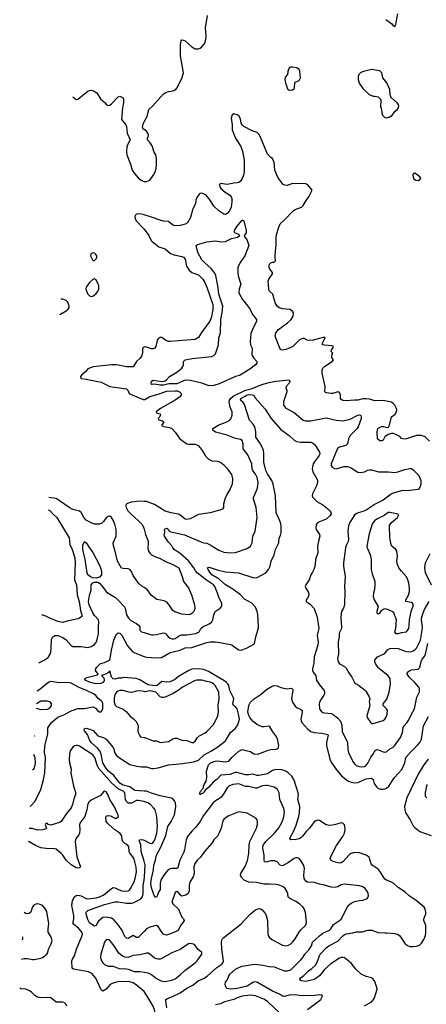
# Model space of a CAD drawing. Header units: inches. Extents: x 1682530 to 1839546, y 640742 to 791647.
# Tile 413 of 656: x 1688517 to 1693366, y 763371 to 775102. Entities that reach past the tile are written whole.
import ezdxf

# ---------------------------------------------------------------- set-up
doc = ezdxf.new("R2010")
doc.units = ezdxf.units.IN
doc.header["$MEASUREMENT"] = 0
for name, color, linetype in [('B6786', 7, 'Continuous'), ('B6787', 7, 'Continuous'), ('B6796', 7, 'Continuous'), ('B6797', 7, 'Continuous')]:
    doc.layers.add(name, color=color, linetype=linetype)

msp = doc.modelspace()

# ---------------------------------------------------------------- linework, layer by layer
at = {"layer": 'B6786', "color": 5}
for points, elevation in [([(1690000, 768337), (1689974, 768354), (1689933, 768390), (1689870, 768482), (1689849, 768529), (1689830, 768551), (1689810, 768561), (1689750, 768562), (1689729, 768569), (1689685, 768650), (1689655, 768770), (1689634, 768834), (1689633, 768870), (1689667, 768950), (1689669, 769030), (1689652, 769092), (1689630, 769141), (1689610, 769173), (1689590, 769188), (1689570, 769185), (1689550, 769166), (1689518, 769122), (1689497, 769103), (1689469, 769091), (1689410, 769091), (1689360, 769110), (1689310, 769140), (1689282, 769170), (1689249, 769229), (1689230, 769248), (1689150, 769266), (1689107, 769290), (1688950, 769397), (1688865, 769409)], 880), ([(1690000, 769363), (1689950, 769366), (1689847, 769353), (1689801, 769339), (1689788, 769330), (1689784, 769316), (1689786, 769290), (1689807, 769250), (1689845, 769210), (1689935, 769130), (1689972, 769090), (1689994, 769054), (1690000, 769033)], 880), ([(1688857, 769264), (1688876, 769256), (1688915, 769210), (1688959, 769170), (1689106, 768930), (1689115, 768850), (1689144, 768790), (1689173, 768690), (1689179, 768630), (1689171, 768430), (1689196, 768370), (1689203, 768250), (1689227, 768170), (1689242, 768062), (1689259, 768010), (1689257, 767990), (1689232, 767970), (1689216, 767964), (1689084, 767936), (1689030, 767919), (1688970, 767932), (1688878, 767970), (1688830, 767996), (1688782, 768011)], 880), ([(1688747, 767440), (1688810, 767471), (1688855, 767505), (1688879, 767541), (1688888, 767570), (1688893, 767610), (1688898, 767722), (1688911, 767749), (1688935, 767765), (1688970, 767766), (1689030, 767742), (1689072, 767712), (1689130, 767648), (1689150, 767635), (1689247, 767633), (1689330, 767624), (1689370, 767636), (1689410, 767659), (1689432, 767688), (1689446, 767734), (1689455, 767790), (1689456, 767870), (1689462, 767930), (1689456, 767950), (1689410, 768002), (1689390, 768035), (1689345, 768130), (1689339, 768170), (1689350, 768243), (1689368, 768310), (1689371, 768370), (1689388, 768392), (1689410, 768402), (1689450, 768399), (1689470, 768389), (1689498, 768358), (1689547, 768290), (1689570, 768268), (1689658, 768218), (1689700, 768180), (1689766, 768106), (1689773, 768090), (1689790, 768010), (1689815, 767970), (1689844, 767944), (1689909, 767910), (1689934, 767890), (1689948, 767870), (1689951, 767830), (1689971, 767810), (1690000, 767801)], 860), ([(1690000, 767207), (1689950, 767238), (1689907, 767253), (1689754, 767266), (1689730, 767257), (1689690, 767257), (1689650, 767247), (1689630, 767249), (1689612, 767270), (1689590, 767345), (1689576, 767324), (1689553, 767307), (1689491, 767290), (1689519, 767259), (1689524, 767230), (1689515, 767210), (1689485, 767195), (1689450, 767190), (1689410, 767193), (1689349, 767210), (1689307, 767230), (1689289, 767250), (1689317, 767263), (1689445, 767295), (1689454, 767310), (1689441, 767321), (1689419, 767350), (1689425, 767370), (1689438, 767390), (1689479, 767430), (1689530, 767445), (1689587, 767473), (1689595, 767490), (1689610, 767590), (1689640, 767710), (1689670, 767783), (1689690, 767799), (1689710, 767794), (1689736, 767770), (1689804, 767644), (1689829, 767609), (1689858, 767578), (1689883, 767563), (1689990, 767520), (1690000, 767517)], 840), ([(1688645, 765728), (1688650, 765736), (1688700, 765790), (1688769, 765930), (1688800, 766050), (1688815, 766130), (1688823, 766310), (1688812, 766370), (1688817, 766450), (1688853, 766590), (1688853, 766667), (1688895, 766730), (1688970, 766794), (1689050, 766825), (1689130, 766867), (1689210, 766897), (1689290, 766897), (1689370, 766913), (1689394, 766914), (1689420, 766900), (1689450, 766868), (1689470, 766854), (1689490, 766855), (1689507, 766890), (1689510, 766950), (1689504, 766970), (1689490, 766987), (1689454, 767014), (1689425, 767050), (1689397, 767070), (1689315, 767110), (1689225, 767145), (1689130, 767196), (1689090, 767205), (1688990, 767201), (1688890, 767216), (1688870, 767211), (1688850, 767199), (1688759, 767121), (1688727, 767101)], 860), ([(1690000, 767098), (1689950, 767106), (1689910, 767102), (1689850, 767087), (1689818, 767090), (1689750, 767110), (1689730, 767111), (1689710, 767110), (1689690, 767102), (1689670, 767090), (1689662, 767078), (1689649, 767050), (1689642, 767010), (1689644, 766970), (1689656, 766936), (1689670, 766919), (1689750, 766887), (1689790, 766855), (1689831, 766810), (1689874, 766774), (1689910, 766736), (1689930, 766690), (1689926, 766630), (1689931, 766610), (1689948, 766570), (1689959, 766559), (1690000, 766551)], 860), ([(1688715, 766900), (1688770, 766884), (1688850, 766887), (1688885, 766910), (1688896, 766930), (1688895, 766950), (1688883, 766970), (1688850, 766982)], 880), ([(1688850, 766982), (1688770, 766982), (1688718, 766952)], 880), ([(1690000, 765912), (1689890, 765917), (1689830, 765963), (1689750, 765984), (1689710, 766008), (1689638, 766098), (1689574, 766150), (1689543, 766190), (1689509, 766250), (1689489, 766350), (1689472, 766392), (1689445, 766425), (1689370, 766490), (1689350, 766524), (1689325, 766585), (1689289, 766630), (1689284, 766650), (1689290, 766656), (1689310, 766661), (1689354, 766650), (1689392, 766632), (1689450, 766571), (1689511, 766550), (1689550, 766530), (1689631, 766430), (1689640, 766410), (1689648, 766370), (1689670, 766335), (1689730, 766290), (1689830, 766230), (1689913, 766207), (1689970, 766199), (1690000, 766200)], 840), ([(1688695, 766571), (1688696, 766570), (1688695, 766565)], 880), ([(1690000, 765786), (1689930, 765799), (1689910, 765798), (1689851, 765769), (1689830, 765766), (1689810, 765769), (1689798, 765778), (1689787, 765790), (1689779, 765810), (1689770, 765890), (1689749, 765910), (1689690, 765939), (1689611, 766011), (1689461, 766181), (1689440, 766220), (1689411, 766311), (1689390, 766343), (1689230, 766446), (1689210, 766455), (1689190, 766456), (1689170, 766451), (1689150, 766436), (1689119, 766390), (1689109, 766351), (1689106, 766290), (1689110, 766247), (1689131, 766171), (1689127, 766130), (1689130, 766110), (1689158, 765970), (1689179, 765910), (1689183, 765890), (1689181, 765870), (1689161, 765819), (1689147, 765753), (1689130, 765712), (1689075, 765645), (1689012, 765550), (1688990, 765537), (1688890, 765504), (1688855, 765515), (1688850, 765526), (1688830, 765526), (1688822, 765510), (1688838, 765470), (1688830, 765462), (1688794, 765450), (1688730, 765447), (1688664, 765464), (1688629, 765467)], 860), ([(1688682, 766352), (1688697, 766310), (1688701, 766239), (1688691, 766190), (1688679, 766170), (1688671, 766162)], 880), ([(1690000, 763526), (1689910, 763601), (1689870, 763626), (1689830, 763641), (1689810, 763644), (1689690, 763640), (1689670, 763636), (1689620, 763620), (1689594, 763606), (1689550, 763553), (1689510, 763529), (1689490, 763542), (1689423, 763683), (1689377, 763737), (1689338, 763758), (1689159, 763790), (1689143, 763803), (1689140, 763890), (1689146, 763910), (1689171, 763950), (1689193, 764030), (1689263, 764190), (1689265, 764210), (1689258, 764230), (1689219, 764279), (1689163, 764323), (1689155, 764335), (1689153, 764350), (1689161, 764390), (1689162, 764430), (1689137, 764550), (1689148, 764610), (1689169, 764650), (1689190, 764667), (1689210, 764672), (1689250, 764664), (1689310, 764633), (1689330, 764628), (1689430, 764639), (1689467, 764650), (1689513, 764670), (1689541, 764690), (1689610, 764753), (1689630, 764762), (1689650, 764760), (1689730, 764725), (1689770, 764719), (1689810, 764723), (1689827, 764733), (1689838, 764750), (1689880, 764830), (1689894, 764870), (1689908, 764950), (1689904, 765004), (1689890, 765070), (1689876, 765110), (1689866, 765130), (1689832, 765172), (1689823, 765190), (1689819, 765250), (1689801, 765270), (1689770, 765289), (1689748, 765310), (1689739, 765330), (1689736, 765370), (1689728, 765390), (1689710, 765410), (1689651, 765450), (1689584, 765510), (1689562, 765530), (1689550, 765550), (1689544, 765596), (1689550, 765611), (1689570, 765621), (1689598, 765618), (1689650, 765588), (1689670, 765591), (1689694, 765610), (1689693, 765630), (1689676, 765656), (1689650, 765716), (1689591, 765810), (1689569, 765870), (1689550, 765904), (1689530, 765909), (1689516, 765904), (1689479, 765861), (1689370, 765802), (1689341, 765779), (1689330, 765759), (1689319, 765690), (1689294, 765610), (1689236, 765530), (1689230, 765510), (1689234, 765450), (1689230, 765410), (1689222, 765390), (1689189, 765350), (1689181, 765330), (1689180, 765310), (1689197, 765130), (1689242, 765010), (1689230, 764996), (1689210, 764993), (1689190, 764998), (1689130, 765032), (1689070, 765089), (1689030, 765150), (1689013, 765170), (1688950, 765218), (1688930, 765223), (1688834, 765226), (1688770, 765237), (1688704, 765264), (1688630, 765308), (1688620, 765311)], 880), ([(1690000, 765076), (1689966, 765190), (1689960, 765270), (1689945, 765310), (1689946, 765330), (1689964, 765336), (1689990, 765332), (1690000, 765327)], 860), ([(1690000, 764239), (1689930, 764166), (1689910, 764166), (1689870, 764190), (1689810, 764156), (1689790, 764159), (1689770, 764181), (1689739, 764250), (1689696, 764316), (1689638, 764378), (1689610, 764396), (1689550, 764409), (1689510, 764405), (1689458, 764362), (1689441, 764339), (1689430, 764309), (1689410, 764302), (1689390, 764314), (1689350, 764344), (1689330, 764381), (1689311, 764450), (1689310, 764470), (1689329, 764490), (1689530, 764562), (1689650, 764594), (1689690, 764594), (1689790, 764577), (1689850, 764575), (1689870, 764580), (1689956, 764624), (1689980, 764650), (1689989, 764691), (1689989, 764791), (1690000, 764850)], 860), ([(1688537, 763911), (1688570, 763919), (1688610, 763919), (1688670, 763904), (1688690, 763904), (1688770, 763920), (1688790, 763929), (1688839, 763970), (1688851, 763990), (1688861, 764030), (1688893, 764090), (1688904, 764130), (1688892, 764170), (1688857, 764230), (1688855, 764270), (1688866, 764330), (1688839, 764479), (1688818, 764518), (1688788, 764548), (1688762, 764562), (1688730, 764567), (1688710, 764564), (1688687, 764553), (1688670, 764532), (1688649, 764471), (1688630, 764453), (1688610, 764450), (1688590, 764454), (1688569, 764464)], 920), ([(1688550, 764141), (1688555, 764150), (1688556, 764170), (1688552, 764175)], 940), ([(1690000, 763973), (1689950, 763959), (1689870, 763952), (1689810, 763930), (1689770, 763932), (1689743, 763943), (1689700, 763980), (1689630, 764083), (1689590, 764132), (1689570, 764144), (1689550, 764138), (1689530, 764112), (1689485, 763970), (1689481, 763930), (1689494, 763890), (1689510, 763864), (1689530, 763844), (1689570, 763825), (1689630, 763825), (1689710, 763794), (1689770, 763798), (1689810, 763789), (1689882, 763762), (1689950, 763762), (1690000, 763753)], 880), ([(1689080, 763350), (1689071, 763371), (1689050, 763388), (1689030, 763395), (1688950, 763395), (1688888, 763448), (1688852, 763452), (1688770, 763448), (1688730, 763456), (1688696, 763476), (1688656, 763516), (1688632, 763532), (1688590, 763552), (1688530, 763554), (1688517, 763563)], 920)]:
    msp.add_lwpolyline(points, dxfattribs=dict(at, elevation=elevation))
at = {"layer": 'B6786', "color": 5, "elevation": 860}
msp.add_lwpolyline([(1689430, 768447), (1689390, 768451), (1689363, 768463), (1689329, 768489), (1689321, 768510), (1689298, 768670), (1689268, 768790), (1689270, 768841), (1689290, 768887), (1689311, 768870), (1689348, 768810), (1689390, 768756), (1689470, 768604), (1689482, 768570), (1689493, 768530), (1689493, 768487), (1689470, 768460)], close=True, dxfattribs=at)
at = {"layer": 'B6787', "color": 5}
for points, elevation in [([(1689151, 774184), (1689190, 774151), (1689210, 774156), (1689329, 774251), (1689350, 774260), (1689370, 774262), (1689396, 774256), (1689436, 774230), (1689481, 774161), (1689536, 774110), (1689550, 774091), (1689570, 774078), (1689590, 774085), (1689610, 774101), (1689690, 774181), (1689711, 774191), (1689750, 774172), (1689755, 774150), (1689754, 774114), (1689741, 774050), (1689731, 773911), (1689781, 773850), (1689790, 773831), (1689798, 773750), (1689836, 773670), (1689801, 773610), (1689794, 773586), (1689790, 773530), (1689796, 773490), (1689839, 773379), (1689860, 773310), (1689884, 773270), (1689930, 773217), (1689965, 773190), (1689990, 773178), (1690000, 773176)], 920), ([(1690000, 773793), (1689990, 773799), (1689984, 773810), (1689983, 773830), (1689992, 773870), (1690000, 773885)], 920), ([(1690000, 772776), (1689970, 772785), (1689932, 772788), (1689910, 772783), (1689893, 772770), (1689890, 772750), (1689894, 772730), (1689910, 772702), (1689994, 772614), (1690000, 772606)], 880), ([(1688996, 771588), (1689070, 771633), (1689091, 771649), (1689105, 771670), (1689108, 771690), (1689090, 771735), (1689070, 771755), (1689030, 771772), (1689007, 771773)], 920), ([(1690000, 771201), (1689990, 771198), (1689982, 771178), (1689981, 771130), (1689968, 771092), (1689955, 771070), (1689908, 771030), (1689870, 770968), (1689790, 770967), (1689670, 770989), (1689610, 770989), (1689394, 770966), (1689330, 770941), (1689307, 770910), (1689257, 770870), (1689243, 770850), (1689246, 770830), (1689250, 770826), (1689310, 770821), (1689490, 770783), (1689593, 770730), (1689790, 770703), (1689806, 770690), (1689824, 770650), (1689839, 770639), (1689990, 770577), (1690000, 770576)], 880)]:
    msp.add_lwpolyline(points, dxfattribs=dict(at, elevation=elevation))
at = {"layer": 'B6787', "color": 5, "elevation": 920}
for points in [[(1689390, 772324), (1689367, 772313), (1689361, 772290), (1689390, 772231), (1689410, 772231), (1689430, 772252), (1689436, 772270), (1689436, 772290), (1689426, 772306), (1689410, 772319)], [(1689410, 772013), (1689390, 772006), (1689350, 771972), (1689310, 771917), (1689304, 771890), (1689330, 771831), (1689350, 771811), (1689370, 771804), (1689390, 771808), (1689430, 771841), (1689452, 771870), (1689461, 771890), (1689459, 771930), (1689450, 771962), (1689430, 771999)]]:
    msp.add_lwpolyline(points, close=True, dxfattribs=at)
at = {"layer": 'B6796', "color": 5}
for points, elevation in [([(1690669, 770000), (1690692, 769970), (1690727, 769910), (1690764, 769870), (1690810, 769846), (1690870, 769844), (1690910, 769832), (1690950, 769798), (1690983, 769763), (1691042, 769682), (1691056, 769630), (1691050, 769570), (1691027, 769513), (1690982, 769438), (1690962, 769390), (1690949, 769330), (1690949, 769290), (1690935, 769270), (1690902, 769258), (1690870, 769252), (1690790, 769227), (1690650, 769207), (1690550, 769156), (1690510, 769149), (1690490, 769153), (1690444, 769190), (1690410, 769209), (1690325, 769225), (1690250, 769247), (1690125, 769325), (1690030, 769361), (1690000, 769363)], 880), ([(1690000, 767801), (1690090, 767773), (1690110, 767772), (1690150, 767777), (1690230, 767798), (1690250, 767792), (1690262, 767782), (1690288, 767748), (1690310, 767732), (1690330, 767725), (1690350, 767725), (1690370, 767730), (1690418, 767762), (1690447, 767773), (1690510, 767775), (1690618, 767790), (1690656, 767810), (1690678, 767850), (1690700, 767870), (1690783, 767910), (1690808, 767930), (1690820, 767950), (1690833, 768010), (1690848, 768052), (1690909, 768090), (1690926, 768114), (1690927, 768150), (1690894, 768210), (1690877, 768270), (1690844, 768350), (1690827, 768370), (1690744, 768424), (1690633, 768510), (1690614, 768534), (1690595, 768570), (1690530, 768656), (1690430, 768743), (1690360, 768790), (1690342, 768810), (1690330, 768833), (1690290, 768877), (1690242, 768950), (1690238, 768970), (1690249, 768990), (1690249, 769010), (1690242, 769030), (1690250, 769038), (1690270, 769043), (1690291, 769030), (1690298, 769010), (1690319, 768999), (1690484, 768964), (1690670, 768884), (1690710, 768870), (1690750, 768864), (1690790, 768845), (1690890, 768783), (1690950, 768760), (1691031, 768749), (1691090, 768756), (1691230, 768803), (1691270, 768828), (1691290, 768870), (1691297, 768950), (1691324, 769010), (1691347, 769170), (1691337, 769290), (1691303, 769390), (1691304, 769410), (1691348, 769510), (1691358, 769550), (1691361, 769590), (1691350, 769646), (1691330, 769686), (1691295, 769730), (1691289, 769750), (1691285, 769810), (1691237, 769917), (1691181, 769990), (1691181, 770000)], 860), ([(1690000, 767517), (1690031, 767509), (1690090, 767503), (1690190, 767501), (1690214, 767506), (1690310, 767561), (1690430, 767591), (1690490, 767617), (1690570, 767623), (1690750, 767680), (1690790, 767688), (1690849, 767689), (1690903, 767683), (1691030, 767658), (1691050, 767650), (1691110, 767605), (1691130, 767595), (1691150, 767592), (1691170, 767594), (1691230, 767617), (1691310, 767661), (1691318, 767670), (1691332, 767750), (1691359, 767841), (1691363, 767870), (1691356, 768016), (1691350, 768053), (1691330, 768103), (1691286, 768150), (1691198, 768198), (1691148, 768248), (1691057, 768317), (1690972, 768370), (1690895, 768435), (1690810, 768488), (1690776, 768530), (1690763, 768550), (1690758, 768570), (1690770, 768579), (1690790, 768577), (1690870, 768548), (1690970, 768525), (1691125, 768510), (1691310, 768452), (1691350, 768456), (1691450, 768510), (1691482, 768550), (1691502, 768590), (1691516, 768650), (1691550, 768728), (1691567, 768790), (1691608, 768870), (1691612, 768928), (1691625, 768955), (1691633, 768987), (1691636, 769070), (1691626, 769110), (1691575, 769230), (1691567, 769430), (1691541, 769570), (1691524, 769610), (1691472, 769690), (1691450, 769732), (1691427, 769830), (1691430, 769929), (1691425, 769970), (1691411, 770000)], 840), ([(1692062, 770000), (1692091, 769950), (1692095, 769930), (1692089, 769910), (1692027, 769830), (1692017, 769810), (1692007, 769773), (1692006, 769750), (1692014, 769714), (1692060, 769630), (1692068, 769610), (1692068, 769590), (1692058, 769550), (1692008, 769452), (1692005, 769430), (1692012, 769410), (1692062, 769362), (1692130, 769321), (1692193, 769273), (1692215, 769250), (1692225, 769230), (1692229, 769210), (1692217, 769190), (1692170, 769150), (1692071, 769110), (1692052, 769088), (1692047, 769050), (1692054, 769030), (1692092, 768970), (1692096, 768950), (1692078, 768890), (1692067, 768830), (1692073, 768750), (1692045, 768670), (1692042, 768610), (1692030, 768561), (1692010, 768521), (1691988, 768490), (1691970, 768429), (1691928, 768370), (1691922, 768350), (1691929, 768330), (1691959, 768279), (1691966, 768250), (1691958, 768222), (1691931, 768190), (1691931, 768170), (1691980, 768140), (1692027, 768087), (1692063, 767983), (1692085, 767850), (1692065, 767770), (1692074, 767690), (1692072, 767650), (1692028, 767510), (1692026, 767434), (1692007, 767370), (1692007, 767350), (1692016, 767330), (1692047, 767290), (1692056, 767230), (1692103, 767163), (1692149, 767110), (1692152, 767090), (1692150, 767070), (1692144, 767056), (1692110, 767008), (1692091, 766970), (1692086, 766946), (1692093, 766890), (1692110, 766862), (1692130, 766848), (1692150, 766843), (1692230, 766838), (1692250, 766830), (1692310, 766781), (1692343, 766743), (1692359, 766699), (1692361, 766621), (1692424, 766490), (1692429, 766409), (1692438, 766370), (1692490, 766266), (1692510, 766235), (1692530, 766217), (1692550, 766208), (1692590, 766200), (1692630, 766206), (1692646, 766214), (1692670, 766244), (1692704, 766316), (1692730, 766350), (1692750, 766393), (1692770, 766406), (1692790, 766405), (1692850, 766379), (1692870, 766374), (1692890, 766379), (1692930, 766414), (1692970, 766435), (1692987, 766450), (1693056, 766550), (1693082, 766610), (1693090, 766671), (1693100, 766690), (1693134, 766726), (1693159, 766761), (1693188, 766830), (1693225, 766890), (1693251, 767030), (1693284, 767096), (1693285, 767130), (1693278, 767150), (1693230, 767207), (1693161, 767270), (1693138, 767310), (1693141, 767330), (1693169, 767350), (1693190, 767357), (1693270, 767365), (1693290, 767385), (1693305, 767455), (1693317, 767483), (1693344, 767516), (1693356, 767544), (1693385, 767670)], 840), ([(1692319, 770000), (1692308, 769992), (1692230, 769810), (1692231, 769790), (1692243, 769770), (1692270, 769753), (1692290, 769750), (1692382, 769778), (1692430, 769778), (1692470, 769764), (1692550, 769711), (1692586, 769706), (1692630, 769715), (1692670, 769735), (1692690, 769740), (1692710, 769739), (1692796, 769716), (1692910, 769717), (1692990, 769708), (1693026, 769714), (1693110, 769742), (1693170, 769756), (1693190, 769753), (1693210, 769741), (1693277, 769670), (1693300, 769610), (1693300, 769570), (1693290, 769530), (1693270, 769505), (1693167, 769493), (1693070, 769489), (1692970, 769461), (1692946, 769450), (1692850, 769378), (1692757, 769330), (1692650, 769260), (1692610, 769242), (1692552, 769228), (1692530, 769216), (1692507, 769193), (1692453, 769110), (1692437, 769070), (1692428, 769010), (1692439, 768910), (1692434, 768886), (1692410, 768837), (1692402, 768810), (1692380, 768630), (1692378, 768590), (1692398, 768470), (1692388, 768350), (1692395, 768290), (1692390, 768130), (1692379, 768090), (1692356, 768050), (1692350, 768030), (1692348, 767970), (1692356, 767870), (1692353, 767850), (1692328, 767792), (1692327, 767750), (1692314, 767690), (1692317, 767543), (1692307, 767490), (1692309, 767470), (1692315, 767450), (1692329, 767429), (1692390, 767396), (1692410, 767376), (1692441, 767321), (1692479, 767270), (1692510, 767207), (1692530, 767188), (1692555, 767175), (1692630, 767117), (1692643, 767103), (1692681, 767041), (1692691, 767010), (1692686, 766974), (1692691, 766930), (1692657, 766810), (1692662, 766790), (1692704, 766724), (1692710, 766717), (1692730, 766716), (1692850, 766751), (1692871, 766769), (1692890, 766799), (1692900, 766830), (1692901, 766870), (1692889, 766890), (1692852, 766930), (1692852, 766950), (1692895, 767005), (1692924, 767090), (1692938, 767190), (1692933, 767250), (1692924, 767270), (1692908, 767290), (1692790, 767382), (1692759, 767430), (1692753, 767450), (1692753, 767470), (1692758, 767482), (1692782, 767510), (1692870, 767552), (1692904, 767596), (1692929, 767611), (1692990, 767615), (1693030, 767612), (1693101, 767581), (1693150, 767570), (1693187, 767573), (1693210, 767582), (1693230, 767594), (1693250, 767615), (1693296, 767710), (1693318, 767830), (1693321, 767870), (1693309, 767950), (1693313, 767990), (1693344, 768076), (1693398, 768170)], 860), ([(1690000, 769033), (1690017, 768970), (1690047, 768890), (1690050, 768870), (1690044, 768804), (1690052, 768772), (1690067, 768747), (1690090, 768727), (1690130, 768705), (1690190, 768684), (1690262, 768642), (1690335, 768615), (1690416, 768570), (1690456, 768470), (1690470, 768410), (1690530, 768332), (1690566, 768250), (1690603, 768130), (1690607, 768090), (1690601, 768070), (1690590, 768048), (1690570, 768028), (1690550, 768016), (1690528, 768012), (1690450, 768018), (1690367, 768047), (1690344, 768064), (1690296, 768136), (1690270, 768164), (1690238, 768178), (1690154, 768194), (1690090, 768242), (1690035, 768315), (1690000, 768337)], 880), ([(1693426, 768366), (1693354, 768510), (1693347, 768570), (1693354, 768630), (1693410, 768742)], 860), ([(1690000, 766200), (1690030, 766200), (1690090, 766181), (1690110, 766180), (1690170, 766189), (1690290, 766224), (1690461, 766239), (1690590, 766261), (1690650, 766279), (1690718, 766342), (1690805, 766390), (1690880, 766440), (1690970, 766510), (1691031, 766609), (1691090, 766663), (1691120, 766700), (1691136, 766770), (1691127, 766830), (1691110, 766891), (1691090, 766915), (1691066, 766930), (1691061, 766941), (1691058, 766950), (1691069, 767010), (1691064, 767030), (1691023, 767110), (1691009, 767169), (1690999, 767190), (1690980, 767210), (1690951, 767230), (1690770, 767336), (1690710, 767361), (1690650, 767370), (1690570, 767365), (1690534, 767350), (1690410, 767278), (1690362, 767238), (1690336, 767224), (1690310, 767215), (1690270, 767209), (1690210, 767216), (1690157, 767170), (1690130, 767164), (1690050, 767177), (1690000, 767207)], 840), ([(1690000, 766551), (1690010, 766549), (1690110, 766510), (1690149, 766509), (1690190, 766491), (1690290, 766503), (1690344, 766536), (1690370, 766543), (1690390, 766541), (1690450, 766520), (1690510, 766516), (1690570, 766489), (1690590, 766492), (1690610, 766507), (1690634, 766546), (1690653, 766567), (1690730, 766607), (1690743, 766617), (1690831, 766710), (1690880, 766810), (1690887, 766850), (1690884, 766936), (1690897, 767010), (1690891, 767090), (1690847, 767170), (1690828, 767190), (1690810, 767202), (1690790, 767211), (1690750, 767216), (1690690, 767234), (1690630, 767234), (1690610, 767229), (1690459, 767150), (1690408, 767112), (1690346, 767074), (1690250, 767030), (1690230, 767025), (1690210, 767025), (1690190, 767033), (1690139, 767090), (1690090, 767103), (1690070, 767105), (1690010, 767096), (1690000, 767098)], 860), ([(1692630, 763352), (1692710, 763399), (1692737, 763430), (1692747, 763450), (1692778, 763550), (1692776, 763570), (1692750, 763644), (1692733, 763670), (1692710, 763685), (1692650, 763701), (1692590, 763732), (1692527, 763790), (1692470, 763861), (1692410, 763911), (1692390, 763924), (1692370, 763931), (1692350, 763929), (1692330, 763920), (1692225, 763855), (1692152, 763788), (1692092, 763710), (1692050, 763678), (1692030, 763668), (1691930, 763644), (1691878, 763650), (1691861, 763661), (1691857, 763670), (1691873, 763690), (1691905, 763715), (1691959, 763770), (1692002, 763798), (1692043, 763837), (1692066, 763874), (1692082, 763930), (1692100, 763970), (1692170, 764043), (1692205, 764070), (1692310, 764125), (1692371, 764189), (1692390, 764204), (1692410, 764211), (1692490, 764222), (1692530, 764236), (1692606, 764234), (1692670, 764256), (1692690, 764256), (1692714, 764254), (1692790, 764226), (1692870, 764221), (1692890, 764224), (1692990, 764216), (1693030, 764202), (1693050, 764186), (1693113, 764093), (1693150, 764067), (1693170, 764060), (1693210, 764059), (1693250, 764065), (1693283, 764077), (1693310, 764099), (1693337, 764143), (1693355, 764190), (1693361, 764230), (1693358, 764310), (1693337, 764370), (1693337, 764390), (1693359, 764450), (1693361, 764470), (1693352, 764510), (1693338, 764530), (1693243, 764610), (1693163, 764663), (1693110, 764712), (1693030, 764763), (1692977, 764810), (1692944, 764830), (1692890, 764849), (1692870, 764862), (1692810, 764956), (1692790, 764980), (1692721, 765030), (1692706, 765046), (1692683, 765123), (1692650, 765150), (1692570, 765176), (1692510, 765181), (1692470, 765170), (1692446, 765154), (1692370, 765070), (1692350, 765057), (1692330, 765054), (1692310, 765057), (1692254, 765074), (1692228, 765088), (1692220, 765110), (1692233, 765150), (1692295, 765265), (1692370, 765370), (1692388, 765410), (1692396, 765450), (1692394, 765490), (1692389, 765510), (1692370, 765529), (1692350, 765534), (1692269, 765511), (1692210, 765503), (1692170, 765511), (1692090, 765563), (1692070, 765565), (1692050, 765559), (1692030, 765544), (1691971, 765470), (1691931, 765430), (1691890, 765373), (1691870, 765355), (1691850, 765344), (1691814, 765334), (1691749, 765330), (1691740, 765350), (1691783, 765430), (1691814, 765506), (1691847, 765613), (1691854, 765650), (1691857, 765730), (1691835, 765810), (1691841, 765870), (1691838, 765890), (1691790, 766042), (1691760, 766090), (1691717, 766130), (1691690, 766148), (1691643, 766163), (1691570, 766170), (1691530, 766157), (1691470, 766118), (1691370, 766098), (1691350, 766098), (1691295, 766115), (1691250, 766105), (1691210, 766104), (1691108, 766132), (1691088, 766132), (1691021, 766110), (1690920, 766100), (1690910, 766098), (1690870, 766053), (1690823, 766017), (1690770, 765956), (1690734, 765926), (1690715, 765905), (1690711, 765890), (1690681, 765879), (1690668, 765868), (1690665, 765885), (1690670, 765902), (1690675, 765905), (1690688, 765930), (1690708, 765950), (1690708, 765970), (1690715, 765990), (1690741, 766030), (1690747, 766073), (1690744, 766150), (1690770, 766226), (1690794, 766250), (1690849, 766270), (1690870, 766272), (1690970, 766262), (1691010, 766270), (1691046, 766310), (1691130, 766386), (1691170, 766408), (1691215, 766395), (1691270, 766385), (1691310, 766354), (1691330, 766351), (1691370, 766357), (1691480, 766400), (1691510, 766406), (1691570, 766410), (1691586, 766414), (1691597, 766423), (1691604, 766436), (1691605, 766455), (1691590, 766536), (1691572, 766570), (1691536, 766616), (1691498, 766678), (1691486, 766686), (1691430, 766677), (1691410, 766678), (1691344, 766704), (1691300, 766740), (1691261, 766790), (1691248, 766812), (1691238, 766850), (1691248, 766930), (1691268, 766972), (1691313, 767010), (1691395, 767065), (1691458, 767122), (1691521, 767159), (1691550, 767169), (1691587, 767167), (1691630, 767145), (1691688, 767132), (1691711, 767129), (1691750, 767136), (1691768, 767128), (1691772, 767112), (1691770, 767090), (1691756, 767010), (1691770, 766970), (1691802, 766922), (1691824, 766904), (1691866, 766886), (1691885, 766870), (1691887, 766847), (1691869, 766770), (1691872, 766750), (1691883, 766730), (1691952, 766650), (1691990, 766621), (1692030, 766608), (1692121, 766601), (1692187, 766587), (1692196, 766576), (1692176, 766490), (1692175, 766455), (1692214, 766290), (1692230, 766256), (1692281, 766181), (1692353, 766093), (1692430, 766035), (1692470, 766019), (1692510, 766011), (1692550, 766015), (1692650, 766059), (1692710, 766067), (1692730, 766051), (1692743, 766003), (1692770, 765963), (1692787, 765947), (1692816, 765936), (1692850, 765934), (1692870, 765939), (1692890, 765946), (1692919, 765970), (1692985, 766075), (1693072, 766168), (1693111, 766250), (1693123, 766310), (1693181, 766379), (1693261, 766459), (1693287, 766490), (1693309, 766531), (1693332, 766690), (1693390, 766801)], 820), ([(1693389, 766291), (1693334, 766226), (1693267, 766113), (1693132, 765830), (1693105, 765730), (1693108, 765690), (1693122, 765650), (1693172, 765570), (1693210, 765499), (1693230, 765478), (1693290, 765430), (1693424, 765384)], 820), ([(1691949, 763311), (1692109, 763430), (1692129, 763470), (1692119, 763479), (1692090, 763483), (1692010, 763471), (1691930, 763477), (1691870, 763472), (1691804, 763484), (1691730, 763481), (1691670, 763465), (1691650, 763468), (1691614, 763494), (1691530, 763529), (1691352, 763632), (1691330, 763640), (1691303, 763637), (1691230, 763589), (1691110, 763560), (1691030, 763553), (1690990, 763560), (1690980, 763570), (1690969, 763591), (1690966, 763610), (1690970, 763634), (1690993, 763667), (1691010, 763710), (1691024, 763730), (1691090, 763790), (1691130, 763811), (1691170, 763825), (1691290, 763847), (1691330, 763848), (1691417, 763837), (1691490, 763821), (1691550, 763816), (1691670, 763771), (1691710, 763769), (1691750, 763782), (1691870, 763901), (1691893, 763930), (1691916, 763970), (1691970, 764024), (1691997, 764070), (1692010, 764110), (1692027, 764130), (1692050, 764146), (1692090, 764188), (1692130, 764219), (1692210, 764253), (1692227, 764270), (1692258, 764322), (1692331, 764369), (1692350, 764387), (1692426, 764534), (1692444, 764556), (1692470, 764576), (1692510, 764597), (1692570, 764608), (1692609, 764611), (1692653, 764627), (1692663, 764637), (1692675, 764665), (1692674, 764690), (1692665, 764710), (1692636, 764750), (1692610, 764770), (1692570, 764783), (1692390, 764804), (1692350, 764794), (1692310, 764770), (1692270, 764763), (1692230, 764768), (1692152, 764792), (1692090, 764802), (1692030, 764823), (1691947, 764827), (1691930, 764838), (1691910, 764870), (1691905, 764910), (1691913, 764990), (1691905, 765025), (1691870, 765086), (1691850, 765107), (1691830, 765116), (1691810, 765115), (1691790, 765108), (1691721, 765059), (1691650, 765023), (1691621, 765030), (1691589, 765069), (1691561, 765081), (1691510, 765082), (1691450, 765064), (1691436, 765070), (1691431, 765091), (1691434, 765150), (1691418, 765230), (1691418, 765250), (1691424, 765270), (1691452, 765310), (1691556, 765410), (1691605, 765475), (1691637, 765530), (1691662, 765590), (1691672, 765630), (1691673, 765670), (1691666, 765706), (1691620, 765810), (1691611, 765890), (1691590, 765930), (1691570, 765948), (1691550, 765958), (1691470, 765979), (1691450, 765980), (1691410, 765973), (1691350, 765947), (1691330, 765947), (1691250, 765965), (1691210, 765968), (1691130, 765999), (1691057, 765990), (1691009, 765971), (1690989, 765950), (1690950, 765882), (1690920, 765840), (1690898, 765822), (1690850, 765796), (1690825, 765770), (1690710, 765619), (1690670, 765550), (1690636, 765510), (1690619, 765481), (1690570, 765436), (1690518, 765370), (1690500, 765330), (1690484, 765210), (1690475, 765185), (1690425, 765090), (1690402, 764998), (1690391, 764989), (1690330, 764989), (1690310, 764984), (1690288, 764972), (1690259, 764941), (1690222, 764890), (1690201, 764850), (1690192, 764810), (1690190, 764738), (1690172, 764708), (1690161, 764670), (1690150, 764649), (1690130, 764649), (1690090, 764759), (1690082, 764810), (1690088, 764870), (1690113, 764973), (1690117, 765030), (1690136, 765090), (1690147, 765150), (1690198, 765242), (1690258, 765382), (1690285, 765490), (1690322, 765550), (1690362, 765630), (1690371, 765671), (1690377, 765730), (1690373, 765770), (1690367, 765787), (1690352, 765812), (1690327, 765827), (1690190, 765856), (1690090, 765886), (1690030, 765910), (1690000, 765912)], 840), ([(1693370, 765990), (1693353, 765893), (1693353, 765853), (1693373, 765833)], 840), ([(1690000, 765327), (1690070, 765290), (1690090, 765288), (1690110, 765298), (1690128, 765330), (1690154, 765410), (1690162, 765490), (1690151, 765610), (1690131, 765690), (1690114, 765714), (1690075, 765750), (1690046, 765770), (1690010, 765785), (1690000, 765786)], 860), ([(1690273, 763330), (1690258, 763410), (1690259, 763430), (1690278, 763442), (1690330, 763461), (1690430, 763510), (1690510, 763564), (1690582, 763598), (1690644, 763650), (1690710, 763679), (1690752, 763708), (1690869, 763811), (1690927, 763850), (1690945, 763870), (1690947, 763890), (1690927, 764030), (1690923, 764117), (1690933, 764147), (1690950, 764166), (1691154, 764326), (1691270, 764450), (1691330, 764495), (1691370, 764513), (1691390, 764510), (1691410, 764497), (1691449, 764450), (1691457, 764430), (1691470, 764370), (1691477, 764210), (1691480, 764190), (1691491, 764170), (1691524, 764144), (1691650, 764077), (1691690, 764070), (1691724, 764076), (1691750, 764090), (1691771, 764110), (1691800, 764150), (1691848, 764232), (1691870, 764260), (1691923, 764310), (1691932, 764330), (1691936, 764350), (1691924, 764464), (1691910, 764510), (1691894, 764534), (1691852, 764570), (1691810, 764598), (1691747, 764627), (1691724, 764644), (1691714, 764670), (1691715, 764690), (1691708, 764710), (1691682, 764750), (1691653, 764773), (1691610, 764790), (1691577, 764797), (1691496, 764804), (1691430, 764803), (1691342, 764822), (1691248, 764828), (1691192, 764850), (1691161, 764881), (1691150, 764910), (1691155, 764930), (1691210, 765022), (1691235, 765085), (1691248, 765170), (1691254, 765270), (1691262, 765310), (1691342, 765470), (1691352, 765512), (1691354, 765550), (1691349, 765570), (1691334, 765590), (1691230, 765648), (1691130, 765666), (1691010, 765618), (1690957, 765583), (1690941, 765559), (1690918, 765470), (1690881, 765379), (1690830, 765330), (1690807, 765290), (1690723, 765197), (1690670, 765119), (1690635, 765090), (1690620, 765070), (1690607, 765050), (1690593, 765010), (1690599, 764930), (1690584, 764890), (1690550, 764835), (1690541, 764810), (1690537, 764790), (1690536, 764724), (1690527, 764693), (1690498, 764670), (1690450, 764661), (1690430, 764677), (1690410, 764705), (1690390, 764717), (1690370, 764702), (1690331, 764590), (1690343, 764570), (1690410, 764503), (1690450, 764410), (1690471, 764390), (1690478, 764370), (1690468, 764350), (1690436, 764310), (1690405, 764250), (1690383, 764237), (1690290, 764202), (1690270, 764197), (1690250, 764199), (1690230, 764207), (1690210, 764230), (1690170, 764297), (1690150, 764310), (1690130, 764308), (1690070, 764291), (1690030, 764270), (1690000, 764239)], 860), ([(1690000, 764850), (1690007, 764890), (1690014, 765030), (1690000, 765076)], 860), ([(1690000, 763753), (1690046, 763746), (1690090, 763726), (1690150, 763680), (1690204, 763650), (1690230, 763645), (1690270, 763648), (1690330, 763658), (1690370, 763676), (1690430, 763723), (1690485, 763775), (1690610, 763864), (1690634, 763890), (1690690, 763970), (1690687, 763990), (1690645, 764025), (1690610, 764071), (1690590, 764087), (1690550, 764095), (1690530, 764092), (1690430, 764023), (1690330, 763983), (1690210, 763919), (1690190, 763911), (1690170, 763910), (1690123, 763923), (1690069, 763970), (1690050, 763981), (1690030, 763982), (1690000, 763973)], 880), ([(1690000, 762783), (1690050, 762846), (1690081, 762910), (1690139, 763070), (1690147, 763130), (1690143, 763190), (1690124, 763304), (1690110, 763348), (1690098, 763370), (1690047, 763447), (1690003, 763523), (1690000, 763526)], 880), ([(1691610, 763275), (1691470, 763404), (1691430, 763432), (1691330, 763471), (1691270, 763480), (1691168, 763470), (1691112, 763450), (1691070, 763427), (1690961, 763399), (1690910, 763379), (1690850, 763367)], 860)]:
    msp.add_lwpolyline(points, dxfattribs=dict(at, elevation=elevation))
at = {"layer": 'B6796', "color": 5, "elevation": 880}
msp.add_lwpolyline([(1692930, 769231), (1692910, 769229), (1692864, 769196), (1692776, 769150), (1692747, 769130), (1692731, 769110), (1692719, 769090), (1692683, 768977), (1692657, 768830), (1692659, 768810), (1692696, 768730), (1692706, 768670), (1692707, 768547), (1692719, 768499), (1692751, 768410), (1692753, 768373), (1692747, 768313), (1692734, 768270), (1692731, 768231), (1692743, 768190), (1692791, 768110), (1692774, 768050), (1692774, 768030), (1692790, 768025), (1692810, 768032), (1692834, 768066), (1692870, 768086), (1692910, 768077), (1692962, 768050), (1692978, 768030), (1692982, 768010), (1692999, 767979), (1693008, 767950), (1692997, 767843), (1692987, 767810), (1692998, 767790), (1693030, 767789), (1693070, 767800), (1693130, 767809), (1693150, 767836), (1693157, 767850), (1693162, 767890), (1693164, 767950), (1693185, 768050), (1693211, 768130), (1693201, 768150), (1693190, 768160), (1693122, 768170), (1693123, 768190), (1693153, 768247), (1693164, 768290), (1693166, 768330), (1693159, 768390), (1693147, 768430), (1693130, 768464), (1693069, 768530), (1693039, 768570), (1693021, 768610), (1693013, 768650), (1693023, 768710), (1693013, 768770), (1693004, 768790), (1692954, 768830), (1692945, 768850), (1692929, 768930), (1692926, 769074), (1692949, 769110), (1693022, 769170), (1693034, 769194), (1693028, 769210)], close=True, dxfattribs=at)
at = {"layer": 'B6797', "color": 5}
for points, elevation in [([(1690000, 773885), (1690036, 773950), (1690055, 774030), (1690103, 774077), (1690230, 774217), (1690250, 774230), (1690290, 774246), (1690344, 774256), (1690373, 774267), (1690390, 774287), (1690450, 774402), (1690470, 774470), (1690434, 774670), (1690433, 774807), (1690441, 774850), (1690450, 774861), (1690470, 774859), (1690490, 774849), (1690570, 774778), (1690610, 774756), (1690630, 774753), (1690650, 774755), (1690670, 774764), (1690690, 774778), (1690718, 774810), (1690728, 774830), (1690737, 774870), (1690740, 774910), (1690734, 775006), (1690758, 775150)], 920), ([(1692883, 775103), (1692954, 775054), (1692970, 775029), (1692990, 775022), (1693002, 775050), (1693024, 775170)], 880), ([(1693402, 770081), (1693351, 770131), (1693310, 770150), (1693250, 770149), (1693130, 770107), (1693103, 770103), (1693071, 770111), (1693050, 770135), (1693010, 770156), (1692974, 770170), (1692950, 770171), (1692910, 770158), (1692870, 770132), (1692850, 770094), (1692836, 770084), (1692810, 770085), (1692785, 770110), (1692779, 770190), (1692787, 770230), (1692810, 770249), (1692830, 770254), (1692854, 770254), (1692897, 770243), (1692914, 770246), (1692928, 770272), (1692951, 770370), (1692996, 770404), (1693010, 770429), (1693013, 770450), (1693010, 770470), (1692990, 770508), (1692971, 770531), (1692950, 770544), (1692850, 770564), (1692750, 770561), (1692690, 770580), (1692650, 770585), (1692610, 770584), (1692550, 770568), (1692510, 770570), (1692410, 770562), (1692370, 770565), (1692350, 770576), (1692344, 770590), (1692344, 770630), (1692338, 770650), (1692325, 770665), (1692310, 770670), (1692252, 770648), (1692230, 770647), (1692176, 770656), (1692162, 770662), (1692155, 770670), (1692160, 770730), (1692124, 770890), (1692125, 770930), (1692132, 770950), (1692152, 770970), (1692242, 771030), (1692259, 771050), (1692244, 771070), (1692237, 771090), (1692241, 771119), (1692251, 771130), (1692231, 771150), (1692236, 771170), (1692251, 771190), (1692258, 771210), (1692238, 771218), (1692150, 771223), (1692126, 771230), (1692127, 771250), (1692161, 771310), (1692154, 771314), (1692134, 771314), (1692015, 771285), (1691970, 771279), (1691944, 771284), (1691910, 771304), (1691890, 771303), (1691850, 771284), (1691775, 771210), (1691733, 771187), (1691690, 771172), (1691650, 771166), (1691630, 771170), (1691618, 771190), (1691564, 771330), (1691573, 771370), (1691604, 771410), (1691712, 771490), (1691754, 771530), (1691778, 771570), (1691781, 771610), (1691770, 771630), (1691737, 771650), (1691650, 771659), (1691609, 771669), (1691586, 771690), (1691564, 771730), (1691534, 771830), (1691493, 771870), (1691487, 771890), (1691480, 771990), (1691488, 772012), (1691533, 772073), (1691533, 772090), (1691501, 772130), (1691490, 772150), (1691490, 772170), (1691496, 772190), (1691510, 772207), (1691530, 772214), (1691550, 772214), (1691568, 772230), (1691565, 772275), (1691568, 772350), (1691576, 772410), (1691574, 772510), (1691578, 772542), (1691606, 772630), (1691624, 772670), (1691679, 772721), (1691776, 772824), (1691801, 772839), (1691879, 772870), (1691897, 772890), (1691931, 772949), (1691966, 772990), (1692005, 773070), (1691953, 773133), (1691930, 773145), (1691770, 773150), (1691707, 773127), (1691678, 773130), (1691660, 773140), (1691610, 773201), (1691592, 773232), (1691560, 773310), (1691550, 773402), (1691531, 773450), (1691510, 773461), (1691470, 773501), (1691390, 773701), (1691370, 773737), (1691350, 773758), (1691290, 773776), (1691190, 773830), (1691169, 773850), (1691158, 773870), (1691150, 773922), (1691130, 773956), (1691110, 773970), (1691070, 773982), (1691050, 773968), (1691039, 773930), (1691052, 773850), (1691052, 773790), (1691090, 773691), (1691152, 773592), (1691175, 773535), (1691194, 773430), (1691192, 773290), (1691186, 773250), (1691171, 773209), (1691150, 773179), (1691130, 773162), (1691110, 773157), (1691070, 773155), (1690990, 773137), (1690910, 773152), (1690901, 773139), (1690903, 773110), (1690916, 773090), (1690967, 773047), (1691023, 773010), (1691039, 772990), (1691046, 772970), (1691048, 772930), (1691037, 772870), (1691017, 772823), (1690990, 772791), (1690970, 772781), (1690950, 772786), (1690890, 772826), (1690830, 772879), (1690788, 772950), (1690740, 773010), (1690710, 773029), (1690685, 773035), (1690667, 773033), (1690656, 773024), (1690630, 772982), (1690618, 772950), (1690612, 772910), (1690582, 772850), (1690555, 772745), (1690517, 772683), (1690490, 772664), (1690430, 772649), (1690370, 772647), (1690338, 772658), (1690290, 772698), (1690230, 772703), (1690190, 772712), (1690088, 772750), (1690000, 772776)], 880), ([(1690000, 773176), (1690030, 773173), (1690070, 773191), (1690110, 773244), (1690131, 773290), (1690146, 773330), (1690150, 773370), (1690148, 773450), (1690140, 773490), (1690118, 773530), (1690100, 773590), (1690074, 773634), (1690039, 773670), (1690039, 773690), (1690049, 773710), (1690053, 773730), (1690046, 773750), (1690030, 773774), (1690000, 773793)], 920), ([(1690000, 772606), (1690056, 772530), (1690086, 772470), (1690098, 772458), (1690176, 772396), (1690250, 772370), (1690317, 772317), (1690359, 772299), (1690450, 772282), (1690470, 772273), (1690489, 772250), (1690496, 772230), (1690506, 772166), (1690537, 772117), (1690570, 772091), (1690650, 772063), (1690702, 772010), (1690726, 771970), (1690750, 771917), (1690820, 771710), (1690819, 771650), (1690810, 771586), (1690800, 771550), (1690783, 771510), (1690685, 771375), (1690650, 771316), (1690610, 771293), (1690310, 771266), (1690288, 771268), (1690259, 771279), (1690210, 771314), (1690190, 771314), (1690170, 771301), (1690157, 771283), (1690140, 771210), (1690129, 771190), (1690110, 771182), (1690090, 771182), (1690030, 771200), (1690010, 771203), (1690000, 771201)], 880), ([(1691181, 770000), (1691180, 770050), (1691169, 770090), (1691150, 770100), (1691090, 770112), (1690990, 770151), (1690850, 770189), (1690818, 770210), (1690818, 770230), (1690885, 770270), (1690987, 770310), (1691021, 770330), (1691034, 770346), (1691050, 770390), (1691051, 770430), (1691026, 770486), (1691014, 770550), (1691018, 770570), (1691031, 770590), (1691062, 770618), (1691210, 770687), (1691289, 770710), (1691405, 770755), (1691490, 770781), (1691570, 770797), (1691730, 770810), (1691738, 770790), (1691730, 770770), (1691695, 770730), (1691691, 770710), (1691701, 770690), (1691701, 770670), (1691662, 770550), (1691664, 770510), (1691690, 770474), (1691790, 770422), (1691899, 770330), (1691923, 770323), (1691990, 770322), (1692170, 770359), (1692289, 770329), (1692370, 770321), (1692456, 770344), (1692550, 770389), (1692570, 770393), (1692586, 770386), (1692590, 770370), (1692587, 770350), (1692554, 770250), (1692540, 770230), (1692458, 770150), (1692439, 770110), (1692424, 770050), (1692404, 770030), (1692331, 770009), (1692319, 770000)], 860), ([(1690000, 770576), (1690010, 770576), (1690067, 770613), (1690170, 770641), (1690270, 770675), (1690370, 770682), (1690399, 770679), (1690423, 770670), (1690442, 770650), (1690442, 770630), (1690428, 770610), (1690372, 770568), (1690196, 770470), (1690143, 770430), (1690153, 770413), (1690190, 770406), (1690194, 770390), (1690179, 770361), (1690169, 770350), (1690175, 770335), (1690221, 770321), (1690233, 770313), (1690234, 770310), (1690209, 770269), (1690234, 770254), (1690305, 770245), (1690330, 770231), (1690370, 770187), (1690428, 770110), (1690510, 770049), (1690530, 770043), (1690610, 770044), (1690647, 770030), (1690669, 770000)], 880), ([(1691411, 770000), (1691382, 770062), (1691331, 770130), (1691334, 770190), (1691322, 770250), (1691302, 770282), (1691256, 770330), (1691196, 770516), (1691180, 770540), (1691150, 770570), (1691153, 770590), (1691205, 770615), (1691223, 770630), (1691250, 770636), (1691293, 770633), (1691307, 770627), (1691321, 770601), (1691442, 770462), (1691515, 770350), (1691630, 770221), (1691730, 770149), (1691790, 770094), (1691817, 770077), (1691870, 770067), (1691989, 770069), (1692010, 770060), (1692030, 770045), (1692050, 770021), (1692062, 770000)], 840)]:
    msp.add_lwpolyline(points, dxfattribs=dict(at, elevation=elevation))
for points, elevation in [([(1691770, 774538), (1691745, 774535), (1691730, 774528), (1691715, 774485), (1691711, 774449), (1691683, 774417), (1691679, 774390), (1691686, 774350), (1691710, 774278), (1691730, 774264), (1691770, 774266), (1691790, 774281), (1691795, 774290), (1691797, 774350), (1691803, 774357), (1691850, 774379), (1691866, 774410), (1691856, 774490), (1691849, 774510), (1691822, 774530)], 920), ([(1692710, 774510), (1692615, 774485), (1692586, 774474), (1692559, 774450), (1692551, 774429), (1692551, 774390), (1692566, 774346), (1692610, 774281), (1692685, 774210), (1692730, 774191), (1692750, 774191), (1692790, 774182), (1692822, 774150), (1692825, 774110), (1692818, 774090), (1692818, 774070), (1692827, 774047), (1692841, 773970), (1692870, 773938), (1692890, 773931), (1692930, 773945), (1692962, 773970), (1692989, 774010), (1693023, 774037), (1693034, 774050), (1693039, 774070), (1693034, 774090), (1693019, 774110), (1692950, 774169), (1692942, 774182), (1692934, 774210), (1692929, 774271), (1692896, 774350), (1692848, 774408), (1692837, 774470), (1692810, 774493)], 920), ([(1693230, 773274), (1693212, 773268), (1693206, 773250), (1693211, 773210), (1693242, 773190), (1693270, 773187), (1693290, 773198), (1693299, 773210), (1693289, 773230)], 920), ([(1690790, 770741), (1690763, 770743), (1690690, 770770), (1690550, 770805), (1690510, 770809), (1690477, 770803), (1690411, 770771), (1690390, 770765), (1690362, 770762), (1690295, 770765), (1690230, 770747), (1690190, 770747), (1690130, 770759), (1690095, 770755), (1690090, 770755), (1690084, 770770), (1690090, 770794), (1690110, 770808), (1690210, 770792), (1690250, 770799), (1690269, 770810), (1690303, 770850), (1690390, 770903), (1690449, 770951), (1690464, 770970), (1690470, 770990), (1690470, 771030), (1690490, 771050), (1690573, 771067), (1690810, 771090), (1690836, 771104), (1690850, 771123), (1690889, 771230), (1690891, 771310), (1690910, 771371), (1690917, 771530), (1690932, 771612), (1690938, 771690), (1690892, 771830), (1690884, 771910), (1690856, 772056), (1690842, 772082), (1690799, 772139), (1690719, 772210), (1690690, 772242), (1690642, 772330), (1690622, 772410), (1690637, 772423), (1690750, 772455), (1690850, 772466), (1690924, 772456), (1690970, 772459), (1691044, 772496), (1691115, 772510), (1691143, 772530), (1691130, 772541), (1691083, 772563), (1691078, 772570), (1691080, 772590), (1691110, 772642), (1691170, 772713), (1691174, 772714), (1691190, 772705), (1691218, 772590), (1691217, 772563), (1691192, 772530), (1691202, 772510), (1691224, 772484), (1691248, 772410), (1691200, 772290), (1691144, 772210), (1691120, 772150), (1691118, 772090), (1691122, 772050), (1691153, 771950), (1691132, 771890), (1691130, 771850), (1691137, 771830), (1691174, 771770), (1691239, 771690), (1691265, 771650), (1691291, 771590), (1691339, 771530), (1691340, 771510), (1691333, 771490), (1691303, 771437), (1691275, 771365), (1691267, 771267), (1691270, 771230), (1691288, 771190), (1691290, 771170), (1691284, 771130), (1691286, 771110), (1691307, 771070), (1691346, 771030), (1691345, 771010), (1691329, 770990), (1691260, 770940), (1691136, 770864), (1691090, 770851), (1690896, 770764), (1690830, 770745)], 860)]:
    msp.add_lwpolyline(points, close=True, dxfattribs=dict(at, elevation=elevation))

doc.saveas('drawing.dxf')
